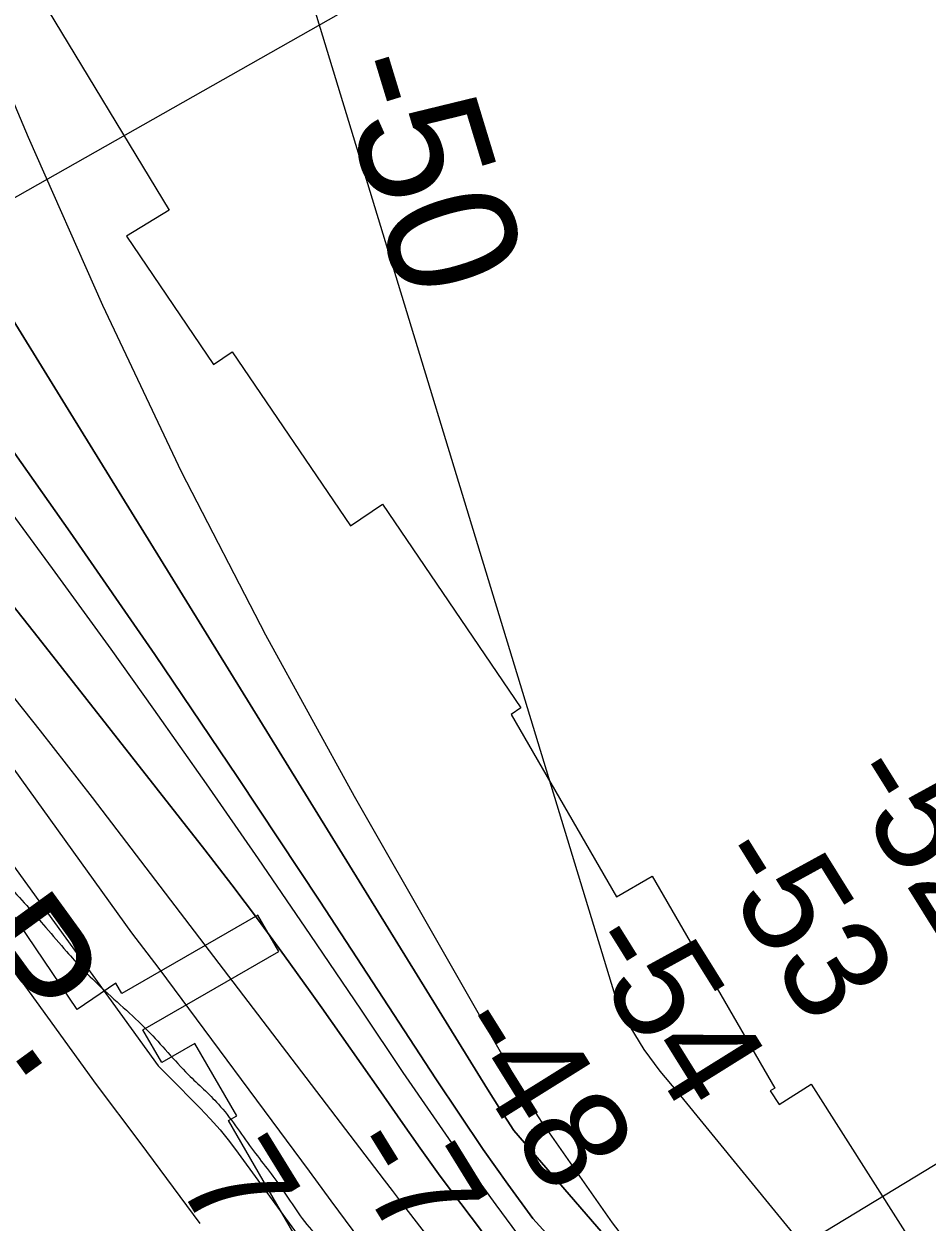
# Model space of a CAD drawing. Extents: x 3694830 to 3732949, y 415201 to 440970.
# Drawn here: x 3710143 to 3710724, y 437641 to 438412 of the extents above; entities that cross this region are included whole.
import ezdxf

# ---------------------------------------------------------------- set-up
doc = ezdxf.new("R2010")
doc.units = 0
for name, color, linetype in [('V-RIVR-EDGE', 7, 'Continuous'), ('V-RIVR-RANG', 7, 'Continuous'), ('V-RRAP-DIKE', 7, 'Continuous'), ('V-RRAP-RVMT', 7, 'Continuous'), ('V-SITE-VEGE', 7, 'Continuous'), ('V-TOPO-DPTH', 7, 'Continuous'), ('V-TOPO-MAJR', 7, 'Continuous'), ('V-TOPO-MAJR-IDEN', 7, 'Continuous'), ('V-TOPO-MINR', 7, 'Continuous'), ('V-TOPO-WATR', 7, 'Continuous'), ('V-TOPO-WATR-IDEN', 7, 'Continuous')]:
    doc.layers.add(name, color=color, linetype=linetype)

msp = doc.modelspace()

# ---------------------------------------------------------------- linework, layer by layer
at = {"layer": 'V-RIVR-EDGE'}
msp.add_spline([(3709416.41, 438923.63), (3709424.2, 438904.77), (3709441.5, 438869.15), (3709450.77, 438855.78), (3709471.73, 438831.06), (3709491.09, 438809.18), (3709508.82, 438785.28), (3709539, 438725.35), (3709552.29, 438701.87), (3709586.93, 438647.6), (3709593.77, 438632.62), (3709609.48, 438608.32), (3709646.12, 438547.17), (3709660.21, 438520.04), (3709671.88, 438499.39), (3709677.92, 438486.03), (3709685.16, 438472.67), (3709701.68, 438446.34), (3709741.56, 438385.59), (3709764.53, 438355.61), (3709775.01, 438339.81), (3709795.15, 438309.43), (3709809.24, 438283.52), (3709836.62, 438236.95), (3709866.83, 438187.14), (3709888.98, 438151.9), (3709906.3, 438125.17), (3709922.82, 438100.46), (3709934.91, 438085.88), (3709970.78, 438036.86), (3709995.37, 438006.87), (3710014.73, 437984.99), (3710041.34, 437953.38), (3710062.31, 437929.47), (3710132.49, 437858.54), (3710157.5, 437830.57), (3710170.8, 437815.17), (3710191.37, 437793.69), (3710222.84, 437764.5), (3710249.05, 437736.13), (3710268.42, 437717.07), (3710289.78, 437688.72), (3710309.53, 437662.38), (3710331.69, 437632.81), (3710343.39, 437618.63), (3710343.77, 437612.16), (3710342.52, 437595.18), (3710341.69, 437587.09), (3710344.09, 437574.95), (3710349.32, 437564.02), (3710357.38, 437554.7), (3710372.31, 437541.72), (3710390.86, 437520.65), (3710416.28, 437497.14), (3710444.93, 437474.82), (3710461.87, 437456.59), (3710478.8, 437433.49), (3710492.11, 437422.14), (3710505.43, 437411.19), (3710519.55, 437396.6), (3710538.5, 437375.12), (3710572.38, 437340.66), (3710589.7, 437314.74), (3710598.97, 437299.35), (3710610.66, 437287.19), (3710630.42, 437265.71), (3710667.13, 437227.61), (3710694.96, 437201.26), (3710719.98, 437180.57), (3710742.58, 437162.32), (3710763.16, 437145.28), (3710783.34, 437129.87), (3710806.36, 437118.09), (3710826.96, 437107.52), (3710844.32, 437094.94), (3710865.3, 437076.69), (3710879.82, 437061.29), (3710892.72, 437046.7), (3710907.66, 437034.94), (3710922.99, 437022.37), (3710947.6, 436998.85), (3710956.48, 436993.17), (3710973.42, 436976.14), (3710992.78, 436956.28), (3711016.18, 436931.96), (3711039.57, 436905.62), (3711072.63, 436865.91), (3711081.48, 436850.93), (3711083.08, 436840.81), (3711081.43, 436829.9), (3711079.39, 436823.03), (3711079.38, 436817.37), (3711081.78, 436806.85), (3711087.82, 436797.53), (3711088.61, 436789.04), (3711091.81, 436776.5), (3711098.25, 436764.35), (3711106.73, 436757.05), (3711115.2, 436750.96), (3711118.01, 436742.87), (3711119.2, 436732.35), (3711119.18, 436721.43), (3711123.99, 436706.06), (3711132.05, 436695.93), (3711146.56, 436677.29), (3711154.62, 436665.54), (3711168.32, 436646.1), (3711177.97, 436623.03), (3711181.56, 436604.01), (3711185.97, 436588.23), (3711194.83, 436571.23), (3711219.42, 436540.84), (3711231.91, 436522.2), (3711251.26, 436500.73), (3711276.67, 436472.36), (3711302.06, 436440.35), (3711327.08, 436416.83), (3711345.23, 436400.61), (3711358.56, 436391.68), (3711362.6, 436391.67), (3711365.03, 436393.29), (3711367.06, 436395.71), (3711360.22, 436410.69), (3711348.95, 436433.76), (3711348.56, 436435.79), (3711350.19, 436441.04), (3711353.43, 436443.46), (3711360.71, 436445.86), (3711370.41, 436443.41), (3711379.69, 436435.71), (3711385.35, 436433.27), (3711393.03, 436433.25), (3711401.93, 436435.25), (3711411.23, 436435.63), (3711418.91, 436432.78), (3711433.43, 436419.4), (3711452.78, 436395.9), (3711476.58, 436370.77), (3711503.19, 436338.76), (3711528.99, 436307.56), (3711539.87, 436292.97), (3711550.76, 436278.79), (3711562.46, 436268.25), (3711578.58, 436248.8), (3711601.94, 436211.14), (3711619.66, 436179.96), (3711638.58, 436146.75), (3711647.84, 436129.34), (3711661.95, 436112.32), (3711680.1, 436094.49), (3711699.46, 436073.01), (3711711.15, 436058.83), (3711730.9, 436031.68), (3711750.26, 436012.63), (3711780.51, 435980.21), (3711801.87, 435951.85), (3711825.64, 435916.61), (3711836.91, 435896.36), (3711875.6, 435841.68), (3711900.17, 435803.2), (3711927.96, 435759.86), (3711955.74, 435708.04), (3711962.56, 435688.21), (3711968.59, 435674.44), (3711979.06, 435653.79), (3711993.17, 435638.39), (3712013.35, 435620.95), (3712024.24, 435612.03), (3712033.92, 435601.49), (3712046.42, 435584.88), (3712059.71, 435563.42), (3712069.37, 435546.41), (3712083.08, 435529.39), (3712097.18, 435509.95), (3712116.96, 435495.34), (3712130.69, 435486.82), (3712141.57, 435473.85), (3712168.59, 435442.65), (3712171.4, 435435.36), (3712183.09, 435419.56), (3712199.62, 435402.13), (3712223.83, 435380.64), (3712242.79, 435359.97), (3712257.3, 435340.93), (3712270.99, 435318.25), (3712283.08, 435302.45), (3712301.62, 435277.34), (3712346.38, 435227.49), (3712366.53, 435199.54), (3712381.44, 435177.66), (3712398.77, 435155.78), (3712416.91, 435132.29), (3712436.61, 435086.54), (3712455.54, 435054.15), (3712466.42, 435037.54), (3712489, 435011.61), (3712512.79, 434986.07), (3712546.27, 434954.04), (3712574.51, 434927.69), (3712607.17, 434886.36), (3712630.95, 434857.59), (3712637.81, 434850.3), (3712652.73, 434835.7), (3712657.97, 434827.2), (3712659.16, 434819.11), (3712661.57, 434812.23), (3712661.96, 434804.95), (3712668.82, 434797.65), (3712682.52, 434779.83), (3712700.66, 434757.14), (3712724.04, 434725.94), (3712742.58, 434702.85), (3712756.29, 434685.83), (3712784.54, 434665.54), (3712804.33, 434653.77), (3712827.35, 434641.58), (3712857.63, 434621.69), (3712868.51, 434609.13), (3712884.65, 434593.32), (3712899.98, 434579.53), (3712922.18, 434563.3), (3712941.55, 434547.08), (3712958.08, 434527.63), (3712978.25, 434505.74), (3712995.19, 434491.14), (3713016.17, 434471.68), (3713032.29, 434449.4), (3713043.36, 434433.46)], degree=3, dxfattribs=at)
at = {"layer": 'V-RIVR-RANG'}
msp.add_line((3710187.22, 437349.09), (3710905.14, 437785.2), dxfattribs=at)
at = {"layer": 'V-RRAP-DIKE'}
msp.add_line((3711236.78, 438922.85), (3710014.2, 438230), dxfattribs=at)
at = {"layer": 'V-RRAP-RVMT'}
for points in [[(3710154.73, 438427.41), (3710236.81, 438291.88), (3710209.26, 438275.13), (3710265.2, 438192.64), (3710277.21, 438200.75), (3710353.3, 438088.9)], [(3710353.3, 438088.9), (3710373.93, 438102.9), (3710463, 437971.84), (3710456.69, 437967.54), (3710524.31, 437850.44), (3710547.33, 437863.73), (3710626.12, 437727.27), (3710623.3, 437725.64)], [(3710365.34, 437576.69), (3710353.8, 437570.02), (3710275, 437706.48), (3710280.27, 437709.53), (3710253.38, 437756.14), (3710231.96, 437743.74), (3710219.76, 437764.86), (3710307.24, 437815.22), (3710293.77, 437838.61), (3710206.25, 437788.21), (3710202.43, 437794.77), (3710177.69, 437777.93), (3710101.88, 437889.47), (3710087.88, 437879.91)], [(3710623.3, 437725.64), (3710628.97, 437716.73), (3710649.64, 437729.87), (3710727.42, 437607.43), (3710767.25, 437632.83), (3710836, 437524.89), (3710884.76, 437555.92), (3710921.27, 437498.53)]]:
    msp.add_lwpolyline(points, dxfattribs=at)
at = {"layer": 'V-SITE-VEGE'}
for p, q in [((3710120.73, 437824.7), (3710158.61, 437773.02)), ((3710158.61, 437773.02), (3710189.87, 437729.65)), ((3710189.87, 437729.65), (3710217.81, 437692.42)), ((3710217.81, 437692.42), (3710256.41, 437640.39))]:
    msp.add_line(p, q, dxfattribs=at)
at = {"layer": 'V-TOPO-DPTH'}
for points in [[(3709705.8, 438927.08), (3709740.76, 438866.71), (3709835.65, 438705.71), (3709845.69, 438688.83), (3709855.82, 438672), (3709866.08, 438655.24), (3709876.42, 438638.55), (3709961.91, 438501.77), (3710014.99, 438416.67), (3710067.97, 438331.52), (3710120.8, 438246.27), (3710173.53, 438160.95), (3710441.46, 437726.6), (3710449.84, 437713.31), (3710458.39, 437700.14), (3711001.54, 437072.05), (3711022.15, 437045.08), (3711042.71, 437018.08), (3711063.2, 436991.01), (3711083.63, 436963.91), (3711096.04, 436947.41), (3711114.16, 436924.17), (3711132.82, 436901.38), (3711152.27, 436879.27)], [(3711152.27, 436879.27), (3711132.82, 436901.38), (3711114.16, 436924.17), (3711096.04, 436947.41), (3711083.63, 436963.91), (3711063.2, 436991.01), (3711042.71, 437018.08), (3711022.15, 437045.08), (3711001.54, 437072.05), (3710458.39, 437700.14), (3710449.84, 437713.31), (3710441.46, 437726.6), (3710173.53, 438160.95), (3710120.8, 438246.27), (3710067.97, 438331.52), (3710014.99, 438416.67), (3709961.91, 438501.77), (3709876.42, 438638.55), (3709866.08, 438655.24), (3709855.82, 438672), (3709845.69, 438688.83), (3709835.65, 438705.71), (3709740.76, 438866.71), (3709705.8, 438927.08)], [(3709977.21, 438739.78), (3710146.09, 438338.85), (3710194, 438230.66), (3710244.48, 438123.74), (3710298.82, 438018.73), (3710355.73, 437914.99), (3710466.84, 437720.92), (3710470.2, 437715.23), (3710473.67, 437709.6), (3710477.3, 437704.06), (3710481.03, 437698.6), (3710521.72, 437640.64), (3710528.02, 437632.4), (3710534.74, 437624.54), (3711053.22, 437044.51)], [(3709977.21, 438739.78), (3710146.09, 438338.85), (3710194, 438230.66), (3710244.48, 438123.74), (3710298.82, 438018.73), (3710355.73, 437914.99), (3710466.84, 437720.92), (3710470.2, 437715.23), (3710473.67, 437709.6), (3710477.3, 437704.06), (3710481.03, 437698.6), (3710521.72, 437640.64), (3710528.02, 437632.4), (3710534.74, 437624.54), (3711053.22, 437044.51)], [(3709689.45, 438554.89), (3710212.51, 437827.22), (3710230.19, 437804.18), (3710326.73, 437673.89), (3710340.79, 437654.9), (3710354.85, 437635.91), (3710368.9, 437616.91), (3710961, 437013.87), (3710963.18, 437012.53), (3710965.31, 437011.13), (3710967.37, 437009.62), (3710969.38, 437008.04), (3710971.28, 437006.35), (3710973.09, 437004.56), (3710974.77, 437002.65), (3710976.35, 437000.65), (3710986.07, 436987.43), (3710987.17, 436985.92), (3710988.26, 436984.4), (3710989.34, 436982.87), (3710990.4, 436981.33), (3711267.98, 436575.93)], [(3709922.52, 438430.47), (3709941.59, 438406.33), (3709960.39, 438381.98), (3709978.77, 438357.31), (3709996.87, 438332.43), (3710118.11, 438162.76), (3710173.14, 438084.72), (3710227.52, 438006.23), (3710280.91, 437927.07), (3710333.65, 437847.46), (3710408.2, 437733.38), (3710423.37, 437710.61), (3710438.78, 437688), (3710454.57, 437665.66), (3710470.62, 437643.49), (3710832.62, 437245.9), (3710853.04, 437225.83), (3710872.06, 437204.42), (3710890.14, 437182.12), (3710996.21, 437041.88), (3711009.72, 437023.95), (3711023.2, 437006.01), (3711036.63, 436988.02), (3711326.27, 436649.05)], [(3711326.27, 436649.05), (3711036.63, 436988.02), (3711023.2, 437006.01), (3711009.72, 437023.95), (3710996.21, 437041.88), (3710890.14, 437182.12), (3710872.06, 437204.42), (3710853.04, 437225.83), (3710832.62, 437245.9), (3710470.62, 437643.49), (3710454.57, 437665.66), (3710438.78, 437688), (3710423.37, 437710.61), (3710408.2, 437733.38), (3710333.65, 437847.46), (3710280.91, 437927.07), (3710227.52, 438006.23), (3710173.14, 438084.72), (3710118.11, 438162.76), (3709996.87, 438332.43), (3709978.77, 438357.31), (3709960.39, 438381.98), (3709941.59, 438406.33), (3709922.52, 438430.47)], [(3710866.54, 437156.07), (3710437.69, 437635.64), (3710424.3, 437653.18), (3710411.1, 437670.85), (3710398.19, 437688.73), (3710385.47, 437706.76), (3710372.87, 437724.87), (3710360.24, 437742.96), (3710347.55, 437761.01), (3710334.83, 437779.04), (3710327.51, 437789.39), (3710310.94, 437812.45), (3710294.14, 437835.35), (3710277, 437857.99), (3710259.64, 437880.46), (3710152.51, 438017.08), (3710098.36, 438085.4), (3710043.76, 438153.34), (3709988.45, 438220.71), (3709932.68, 438287.71), (3709845.67, 438391.15), (3709833.09, 438406.17), (3709820.55, 438421.22)], [(3710866.54, 437156.07), (3710437.69, 437635.64), (3710424.3, 437653.18), (3710411.1, 437670.85), (3710398.19, 437688.73), (3710385.47, 437706.76), (3710372.87, 437724.87), (3710360.24, 437742.96), (3710347.55, 437761.01), (3710334.83, 437779.04), (3710327.51, 437789.39), (3710310.94, 437812.45), (3710294.14, 437835.35), (3710277, 437857.99), (3710259.64, 437880.46), (3710152.51, 438017.08), (3710098.36, 438085.4), (3710043.76, 438153.34), (3709988.45, 438220.71), (3709932.68, 438287.71), (3709845.67, 438391.15), (3709833.09, 438406.17), (3709820.55, 438421.22)]]:
    msp.add_lwpolyline(points, dxfattribs=at)
at = {"layer": 'V-TOPO-MAJR'}
msp.add_lwpolyline([(3710154.54, 438932.43), (3710172.8, 438903.07), (3710182.91, 438881.69), (3710192.96, 438860.28), (3710202.9, 438838.82), (3710524.88, 437782.25), (3710533.05, 437766.9), (3710542.07, 437752.12), (3710552.37, 437738.2), (3710563.53, 437724.86), (3711089.66, 437081.28), (3711106.28, 437057.47), (3711123.19, 437033.87), (3711140.29, 437010.41), (3711188.29, 436945.41), (3711229.67, 436889.65), (3711271.22, 436834.03)], dxfattribs=at)
at = {"layer": 'V-TOPO-MINR'}
for points in [[(3709705.8, 438927.08), (3709740.76, 438866.71), (3709835.65, 438705.71), (3709845.69, 438688.83), (3709855.82, 438672), (3709866.08, 438655.24), (3709876.42, 438638.55), (3709961.91, 438501.77), (3710014.99, 438416.67), (3710067.97, 438331.52), (3710120.8, 438246.27), (3710173.53, 438160.95), (3710441.46, 437726.6), (3710449.84, 437713.31), (3710458.39, 437700.14), (3711001.54, 437072.05), (3711022.15, 437045.08), (3711042.71, 437018.08), (3711063.2, 436991.01), (3711083.63, 436963.91), (3711096.04, 436947.41), (3711114.16, 436924.17), (3711132.82, 436901.38), (3711152.27, 436879.27)], [(3709977.21, 438739.78), (3710146.09, 438338.85), (3710194, 438230.66), (3710244.48, 438123.74), (3710298.82, 438018.73), (3710355.73, 437914.99), (3710466.84, 437720.92), (3710470.2, 437715.23), (3710473.67, 437709.6), (3710477.3, 437704.06), (3710481.03, 437698.6), (3710521.72, 437640.64), (3710528.02, 437632.4), (3710534.74, 437624.54), (3711053.22, 437044.51)], [(3709706.33, 438560.22), (3710005.76, 438131.92), (3710034.4, 438099.32), (3710049.09, 438082.64), (3710084.66, 438041.37), (3710119.65, 437999.62), (3710153.75, 437957.14), (3710187.26, 437914.18), (3710374.98, 437668.25), (3710380.13, 437661.52), (3710385.28, 437654.78), (3710390.44, 437648.05), (3710395.6, 437641.33), (3710415.87, 437614.95), (3710431.21, 437595.06), (3710446.6, 437575.22), (3710462.08, 437555.45), (3710901.73, 437094.45)], [(3709688.89, 438489.16), (3710229.77, 437741.62), (3710236.5, 437734.87), (3710243.22, 437728.11), (3710249.93, 437721.34), (3710256.64, 437714.55), (3710263.17, 437707.62), (3710269.48, 437700.51), (3710275.47, 437693.12), (3710281.24, 437685.55), (3710319.1, 437633.46), (3710324.04, 437626.66), (3710328.97, 437619.86), (3710333.89, 437613.05), (3710338.8, 437606.23), (3710872.27, 436968.38)], [(3709922.52, 438430.47), (3709941.59, 438406.33), (3709960.39, 438381.98), (3709978.77, 438357.31), (3709996.87, 438332.43), (3710118.11, 438162.76), (3710173.14, 438084.72), (3710227.52, 438006.23), (3710280.91, 437927.07), (3710333.65, 437847.46), (3710408.2, 437733.38), (3710423.37, 437710.61), (3710438.78, 437688), (3710454.57, 437665.66), (3710470.62, 437643.49), (3710832.62, 437245.9), (3710853.04, 437225.83), (3710872.06, 437204.42), (3710890.14, 437182.12), (3710996.21, 437041.88), (3711009.72, 437023.95), (3711023.2, 437006.01), (3711036.63, 436988.02), (3711326.27, 436649.05)], [(3709820.55, 438421.22), (3709833.09, 438406.17), (3709845.67, 438391.15), (3709932.68, 438287.71), (3709988.45, 438220.71), (3710043.76, 438153.34), (3710098.36, 438085.4), (3710152.51, 438017.08), (3710259.64, 437880.46), (3710277, 437857.99), (3710294.14, 437835.35), (3710310.94, 437812.45), (3710327.51, 437789.39), (3710334.83, 437779.04), (3710347.55, 437761.01), (3710360.24, 437742.96), (3710372.87, 437724.87), (3710385.47, 437706.76), (3710398.19, 437688.73), (3710411.1, 437670.85), (3710424.3, 437653.18), (3710437.69, 437635.64), (3710866.54, 437156.07)], [(3709886.84, 438415.95), (3709926.18, 438365.36), (3709965.64, 438314.86), (3710005.31, 438264.53), (3710045.11, 438214.3), (3710084.6, 438163.84), (3710123.54, 438112.96), (3710161.64, 438061.46), (3710199.2, 438009.54), (3710226.61, 437970.99), (3710260.48, 437922.94), (3710294.09, 437874.71), (3710327.3, 437826.21), (3710360.24, 437777.52), (3710387.11, 437737.46), (3710406.66, 437708.83), (3710426.52, 437680.42), (3710446.84, 437652.35), (3710467.48, 437624.5), (3710850.93, 437200.64)]]:
    msp.add_lwpolyline(points, dxfattribs=at)
at = {"layer": 'V-TOPO-WATR'}
msp.add_lwpolyline([(3709689.45, 438554.89), (3710212.51, 437827.22), (3710230.19, 437804.18), (3710326.73, 437673.89), (3710340.79, 437654.9), (3710354.85, 437635.91), (3710368.9, 437616.91), (3710961, 437013.87), (3710963.18, 437012.53), (3710965.31, 437011.13), (3710967.37, 437009.62), (3710969.38, 437008.04), (3710971.28, 437006.35), (3710973.09, 437004.56), (3710974.77, 437002.65), (3710976.35, 437000.65), (3710986.07, 436987.43), (3710987.17, 436985.92), (3710988.26, 436984.4), (3710989.34, 436982.87), (3710990.4, 436981.33), (3711267.98, 436575.93)], dxfattribs=at)

# ---------------------------------------------------------------- texts
at = {"layer": 'V-RIVR-RANG'}
for s, rotation, p in [('-52', 301.94572, (3710667.23, 437927.3)), ('-53', 301.94572, (3710581.97, 437875.04)), ('-54', 301.94572, (3710498.8, 437819.43)), ('-48', 301.94572, (3710414.51, 437765.61)), ('-7', 301.65833, (3710345.28, 437688.12)), ('7.6', 301.65833, (3710240.35, 437667.75))]:
    msp.add_text(s, height=67, rotation=rotation, dxfattribs=at).set_placement(p)
at = {"layer": 'V-TOPO-MAJR-IDEN'}
msp.add_text('-50', height=83, rotation=286.94807, dxfattribs=at).set_placement((3710341.37, 438384.51))
at = {"layer": 'V-TOPO-WATR-IDEN'}
msp.add_text('L.W.R.P.', height=83, rotation=305.98942, dxfattribs=at).set_placement((3709889.65, 438087.03))

doc.saveas('drawing.dxf')
